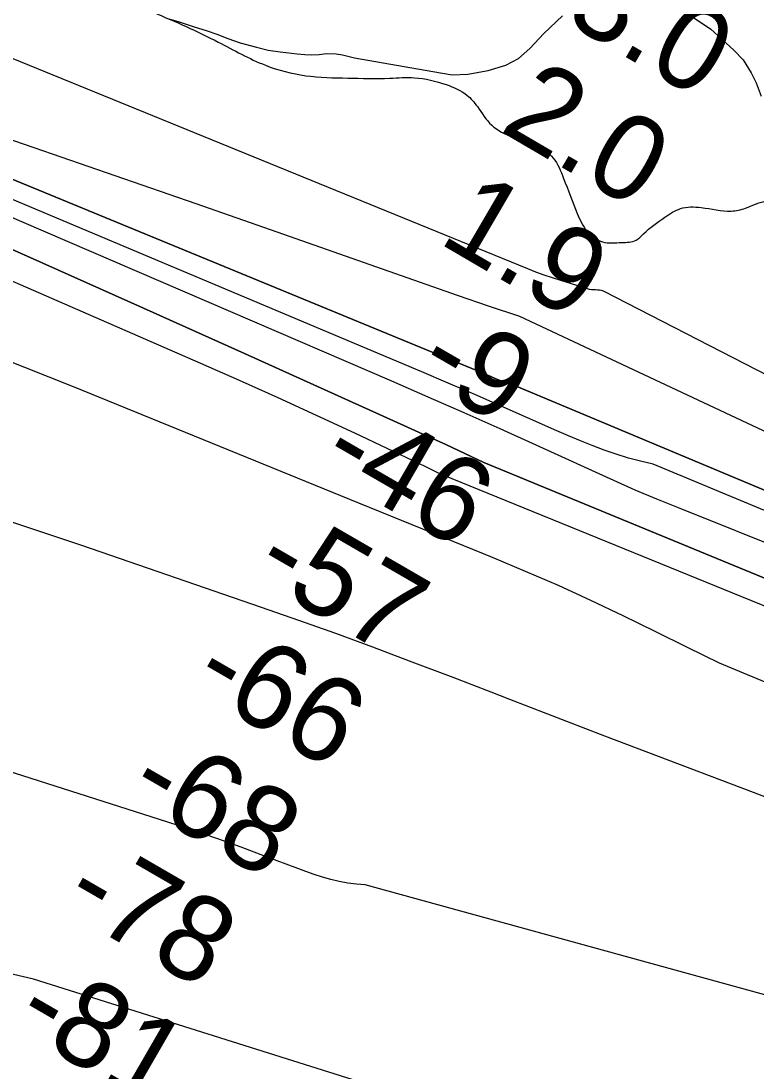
# Model space of a CAD drawing. Extents: x 3767014 to 3805179, y 361544 to 387384.
# Drawn here: x 3790016 to 3790592, y 376736 to 377559 of the extents above; entities that cross this region are included whole.
import ezdxf

# ---------------------------------------------------------------- set-up
doc = ezdxf.new("R2010")
doc.units = 0
for name, color, linetype in [('V-RIVR-EDGE', 7, 'Continuous'), ('V-RIVR-RANG', 7, 'Continuous'), ('V-TOPO-DPTH', 7, 'Continuous'), ('V-TOPO-MAJR', 7, 'Continuous'), ('V-TOPO-MINR', 7, 'Continuous'), ('V-TOPO-WATR', 7, 'Continuous'), ('V-WETL-SWMP', 7, 'Continuous')]:
    doc.layers.add(name, color=color, linetype=linetype)

msp = doc.modelspace()

# ---------------------------------------------------------------- linework, layer by layer
at = {"layer": 'V-RIVR-EDGE'}
for points in [[(3788386.899, 379042.41), (3788417.904, 379023.435), (3788440.887, 378992.179), (3788448.043, 378960.51), (3788447.055, 378926.601), (3788439.707, 378880.951), (3788409.24, 378810.941), (3788372.521, 378773.051), (3788350.301, 378746.88), (3788331.714, 378727.484), (3788310.448, 378721.658), (3788272.476, 378725.369), (3788242.231, 378745.339), (3788209.71, 378759.436), (3788168.127, 378765.869), (3788122.896, 378759.651), (3788118.818, 378756.044), (3788116.991, 378748.814), (3788142.224, 378713.031), (3788167.911, 378678.151), (3788193.135, 378639.203), (3788209.812, 378617.91), (3788232.374, 378599.316), (3788284.708, 378552.162), (3788334.36, 378517.675), (3788381.771, 378490.881), (3788413.396, 378480.403), (3788449.09, 378469.463), (3788474.382, 378458.096), (3788505.999, 378444.001), (3788536.264, 378432.17), (3788579.627, 378414.429), (3788610.795, 378401.691), (3788697.059, 378362.14), (3788738.16, 378343.5), (3788779.271, 378329.381), (3788814.951, 378313.015), (3788851.077, 378293.935), (3788883.135, 378275.77), (3788911.132, 378260.779), (3788948.168, 378243.958), (3789043.462, 378198.958), (3789099.476, 378177.116), (3789152.324, 378155.282), (3789195.7, 378142.514), (3789220.104, 378137.48), (3789256.703, 378126.99), (3789292.381, 378109.72), (3789305.019, 378100.645), (3789319.901, 378084.783), (3789319.875, 378074.383), (3789316.665, 378056.305), (3789313.453, 378037.322), (3789312.506, 378020.143), (3789312.015, 378004.318), (3789311.527, 377989.85), (3789315.565, 377977.18), (3789323.24, 377972.187), (3789333.182, 377969.902), (3789357.132, 377964.417), (3789378.809, 377953.511), (3789403.636, 377936.72), (3789414.453, 377922.676), (3789418.024, 377903.677), (3789422.976, 377895.074), (3789436.051, 377879.668), (3789465.842, 377858.795), (3789492.94, 377846.067), (3789521.406, 377838.31), (3789551.227, 377829.646), (3789556.183, 377822.399), (3789554.793, 377808.837), (3789556.572, 377796.625), (3789562.875, 377785.757), (3789574.163, 377779.399), (3789589.52, 377772.579), (3789629.254, 377749.873), (3789659.506, 377732.616), (3789679.346, 377710.411), (3789704.616, 377690.001), (3789743.898, 377667.296), (3789778.225, 377652.29), (3789817.076, 377638.177), (3789856.394, 377630.393), (3789894.372, 377628.943), (3789923.318, 377632.036), (3789940.496, 377630.637), (3789978.452, 377620.144), (3790020.916, 377604.665), (3790063.38, 377588.735), (3790119.844, 377565.987), (3790170.428, 377542.802), (3790207.46, 377524.624), (3790239.091, 377516.407), (3790272.094, 377514.517), (3790305.101, 377514.435), (3790324.545, 377514.839), (3790349.4, 377509.352), (3790365.658, 377501.173), (3790373.774, 377492.11), (3790385.042, 377477.613), (3790401.749, 377468.076), (3790433.359, 377451.72), (3790441.459, 377435.875), (3790452.243, 377408.266), (3790459.895, 377394.23), (3790472.083, 377386.061), (3790487.003, 377385.572), (3790498.311, 377387.353), (3790504.201, 377392.312), (3790520.964, 377405.383), (3790533.189, 377412.135), (3790549.469, 377413), (3790572.974, 377410.228), (3790584.283, 377412.461), (3790599.67, 377417.849), (3790607.809, 377417.829), (3790615.944, 377416.452), (3790628.576, 377404.665), (3790642.983, 377379.761), (3790657.835, 377351.69), (3790662.758, 377331.331), (3790670.426, 377323.625), (3790683.074, 377318.62), (3790699.796, 377315.414), (3790710.185, 377310.866), (3790722.363, 377298.628), (3790739.518, 377287.734), (3790749.912, 377285.447), (3790762.542, 377273.208)], [(3785266.865, 377529.211), (3785342.8, 377494.248), (3785391.258, 377467.439), (3785439.72, 377442.249), (3785475.246, 377418.707), (3785525.316, 377389.469), (3785575.383, 377359.422), (3785621.413, 377331.811), (3785722.351, 377269.288), (3785796.661, 377231.094), (3785852.385, 377199.415), (3785928.324, 377166.069), (3785964.678, 377149.804), (3786028.506, 377124.576), (3786060.018, 377113.175), (3786092.316, 377092.068), (3786117.34, 377073.405), (3786135.083, 377053.143), (3786154.458, 377039.347), (3786176.258, 377024.735), (3786206.946, 377006.867), (3786256.211, 376979.248), (3786328.098, 376942.677), (3786374.949, 376919.917), (3786491.265, 376862.208), (3786553.467, 376833.749), (3786619.713, 376805.279), (3786729.589, 376759.718), (3786796.656, 376736.099), (3786845.136, 376718.187), (3786867.767, 376712.469), (3787003.51, 376661.992), (3787089.16, 376631.048), (3787163.496, 376603.367), (3787230.559, 376578.13), (3787257.223, 376568.359), (3787300.044, 376551.27), (3787354.992, 376532.533), (3787409.127, 376512.181), (3787544.074, 376466.558), (3787612.756, 376442.126), (3787657.197, 376425.841), (3787730.724, 376398.162), (3787781.63, 376380.244), (3787834.96, 376361.511), (3787891.524, 376341.961), (3787940, 376322.432), (3787998.976, 376297.215), (3788050.697, 376281.721), (3788117.768, 376259.719), (3788176.757, 376240.164), (3788221.198, 376223.879), (3788259.981, 376209.226), (3788406.252, 376164.383), (3788541.215, 376125.23), (3788606.67, 376104.041), (3788679.39, 376077.173), (3788748.889, 376055.974), (3788871.693, 376005.528), (3788969.454, 375966.467), (3789047.013, 375933.926), (3789119.723, 375903.014), (3789155.253, 375881.09), (3789182.716, 375867.274), (3789214.225, 375854.256), (3789257.04, 375834.74), (3789281.286, 375828.21), (3789303.105, 375821.686), (3789328.955, 375809.491), (3789367.724, 375789.177), (3789414.577, 375767.225), (3789468.708, 375745.255), (3789509.105, 375728.981), (3789555.157, 375710.266), (3789585.849, 375694.015), (3789620.578, 375675.328), (3789681.97, 375646.062), (3789753.859, 375610.3), (3789792.633, 375591.603), (3789842.712, 375566.408), (3789897.64, 375539.584), (3789938.019, 375516.03), (3789968.727, 375506.25), (3790004.289, 375497.265), (3790030.972, 375494.773), (3790047.128, 375487.455), (3790077.007, 375469.589), (3790124.633, 375433.077), (3790192.442, 375382.768), (3790252.165, 375332.478), (3790290.91, 375302.459), (3790337.741, 375271.611), (3790406.357, 375220.491), (3790469.329, 375175.855), (3790570.248, 375106.054), (3790647.751, 375050.868), (3790691.367, 375028.115), (3790744.667, 374997.251), (3790806.838, 374955.852), (3790873.863, 374915.249), (3790932, 374877.903), (3791002.231, 374825.97), (3791052.265, 374782.175), (3791082.927, 374753.793), (3791131.331, 374705.149), (3791170.05, 374664.616), (3791192.631, 374638.681), (3791220.891, 374620.01), (3791288.67, 374557.569), (3791322.577, 374533.223), (3791362.944, 374504.817), (3791396.042, 374480.473), (3791434.785, 374449.645), (3791482.407, 374411.517), (3791534.052, 374365.291), (3791646.192, 374254.216), (3791707.514, 374196.644), (3791738.968, 374161.791), (3791773.65, 374123.694), (3791803.497, 374092.888), (3791829.321, 374070.18), (3791830.912, 374059.662), (3791837.316, 374032.958), (3791849.409, 374017.562), (3791884.123, 373992.405), (3791930.977, 373971.262), (3791954.393, 373955.838), (3791993.134, 373924.202), (3792026.979, 373874.785), (3792047.912, 373836.722), (3792063.186, 373799.482), (3792086.509, 373746.857), (3792112.249, 373690.181), (3792141.261, 373648.864), (3792158.993, 373624.558), (3792177.552, 373607.528), (3792214.702, 373586.409), (3792255.083, 373563.665), (3792301.119, 373538.48), (3792346.34, 373510.871), (3792382.671, 373485.71), (3792422.225, 373455.689), (3792479.537, 373411.875), (3792548.144, 373356.711), (3792619.168, 373298.307), (3792672.431, 373252.077), (3792709.534, 373212.357), (3792750.656, 373162.113), (3792839.385, 373068.08), (3792888.572, 373008.92), (3792945.027, 372945.699), (3792999.062, 372884.91), (3793053.898, 372820.884), (3793149.89, 372720.363), (3793208.761, 372653.092), (3793261.195, 372598.777), (3793315.232, 372538.796), (3793358.792, 372493.399), (3793409.592, 372432.618), (3793462.809, 372367.787), (3793498.283, 372323.219), (3793536.997, 372280.26), (3793578.124, 372232.443), (3793604.724, 372196.792), (3793668.438, 372125.466), (3793703.128, 372090.604), (3793760.41, 372034.66), (3793806.384, 371984.404), (3793839.438, 371942.268), (3793939.427, 371823.136), (3793981.333, 371763.186), (3794029.674, 371688.662), (3794050.609, 371651.408), (3794073.177, 371620.62), (3794178.796, 371488.535), (3794237.625, 371404.28), (3794268.243, 371358.106), (3794301.293, 371314.353), (3794332.724, 371269.794), (3794395.613, 371192), (3794429.476, 371149.862), (3794472.201, 371093.953), (3794523.788, 371024.274), (3794601.175, 370922.181), (3794640.679, 370871.942), (3794687.421, 370805.509), (3794733.389, 370752.828), (3794829.339, 370635.323), (3794895.463, 370557.521), (3794959.948, 370470.826), (3795013.158, 370403.569), (3795070.394, 370329.023), (3795159.854, 370203.448), (3795225.98, 370126.454), (3795296.13, 370041.363), (3795379.18, 369940.065), (3795459.001, 369841.201), (3795508.163, 369772.337), (3795554.103, 369708.333), (3795661.315, 369566.538), (3795715.338, 369500.897), (3795762.105, 369444.169), (3795798.366, 369390.703), (3795915.247, 369234.327), (3795963.601, 369165.465), (3796028.082, 369077.153), (3796043.387, 369052.853), (3796054.672, 369037.459), (3796077.242, 369007.48), (3796148.213, 368927.239), (3796183.677, 368878.627), (3796226.382, 368814.631), (3796275.531, 368740.105), (3796314.222, 368688.25), (3796353.714, 368633.158), (3796401.268, 368567.533), (3796456.873, 368487.33), (3796513.292, 368409.551), (3796545.533, 368365.8), (3796626.113, 368246.716), (3796670.449, 368188.377), (3796704.298, 368140.578), (3796751.041, 368074.145), (3796787.308, 368023.105), (3796838.907, 367958.278), (3796844.528, 367942.09), (3796845.295, 367925.104), (3796846.094, 367921.059), (3796852.559, 367919.425), (3796863.071, 367918.59), (3796875.166, 367904.003), (3796903.398, 367874.01), (3796931.629, 367844.017), (3796952.579, 367812.424), (3796982.392, 367767.87), (3797007.371, 367730.606), (3797037.194, 367690.095), (3797062.185, 367657.684), (3797075.869, 367631.77), (3797095.223, 367609.078), (3797126.665, 367569.372), (3797156.484, 367527.244), (3797212.099, 367451.085), (3797254.808, 367388.706), (3797302.183, 367327.228)]]:
    msp.add_spline(points, degree=3, dxfattribs=at)
at = {"layer": 'V-TOPO-DPTH'}
for points in [[(3791329.543, 376802.947), (3790346.849, 377202.979), (3790342.233, 377205.276), (3790337.605, 377207.55), (3790332.961, 377209.79), (3790328.306, 377212.007), (3790277.666, 377235.905), (3790247.62, 377249.918), (3790217.492, 377263.749), (3790187.24, 377277.306), (3790156.906, 377290.681), (3789528.64, 377564.308)], [(3791329.543, 376802.947), (3790346.849, 377202.979), (3790342.233, 377205.276), (3790337.605, 377207.55), (3790332.961, 377209.79), (3790328.306, 377212.007), (3790277.666, 377235.905), (3790247.62, 377249.918), (3790217.492, 377263.749), (3790187.24, 377277.306), (3790156.906, 377290.681), (3789528.64, 377564.308)], [(3791400.292, 376870.708), (3790472.656, 377347.405), (3790471.125, 377347.805), (3790469.58, 377348.104), (3790468.014, 377348.254), (3790466.433, 377348.304), (3790464.852, 377348.353), (3790463.285, 377348.501), (3790461.739, 377348.796), (3790460.207, 377349.19), (3790439.179, 377355.681), (3790432.65, 377357.791), (3790426.161, 377360.013), (3790419.733, 377362.405), (3790413.345, 377364.909), (3789936.679, 377559.054)], [(3789754.963, 377539.649), (3790373.858, 377284.799), (3790377.341, 377283.353), (3790380.818, 377281.892), (3790384.286, 377280.411), (3790387.748, 377278.915), (3790391.602, 377277.237), (3790393.138, 377276.583), (3790394.681, 377275.947), (3790396.235, 377275.337), (3790397.795, 377274.745), (3790399.372, 377274.204), (3790400.963, 377273.715), (3790402.576, 377273.303), (3790404.203, 377272.943), (3791335.169, 376883.082)], [(3789754.963, 377539.649), (3790373.858, 377284.799), (3790377.341, 377283.353), (3790380.818, 377281.892), (3790384.286, 377280.411), (3790387.748, 377278.915), (3790391.602, 377277.237), (3790393.138, 377276.583), (3790394.681, 377275.947), (3790396.235, 377275.337), (3790397.795, 377274.745), (3790399.372, 377274.204), (3790400.963, 377273.715), (3790402.576, 377273.303), (3790404.203, 377272.943), (3791335.169, 376883.082)], [(3791341.493, 376852.774), (3790531.639, 377177.324), (3790514.572, 377184.147), (3790497.657, 377191.339), (3790480.845, 377198.778), (3790419.895, 377226.546), (3790391.688, 377239.29), (3790363.429, 377251.916), (3790335.092, 377264.366), (3790306.703, 377276.697), (3790016.232, 377401.793), (3789935.871, 377436.617)], [(3791341.493, 376852.774), (3790531.639, 377177.324), (3790514.572, 377184.147), (3790497.657, 377191.339), (3790480.845, 377198.778), (3790419.895, 377226.546), (3790391.688, 377239.29), (3790363.429, 377251.916), (3790335.092, 377264.366), (3790306.703, 377276.697), (3790016.232, 377401.793), (3789935.871, 377436.617)], [(3789953.594, 377404.653), (3790032.792, 377369.411), (3790111.912, 377333.996), (3790190.98, 377298.466), (3790318.942, 377240.797), (3790333.968, 377233.965), (3790348.964, 377227.066), (3790363.913, 377220.069), (3790378.831, 377213.005), (3791394.057, 376794.819)], [(3789953.594, 377404.653), (3790032.792, 377369.411), (3790111.912, 377333.996), (3790190.98, 377298.466), (3790318.942, 377240.797), (3790333.968, 377233.965), (3790348.964, 377227.066), (3790363.913, 377220.069), (3790378.831, 377213.005), (3791394.057, 376794.819)]]:
    msp.add_lwpolyline(points, dxfattribs=at)
at = {"layer": 'V-TOPO-MAJR'}
msp.add_lwpolyline([(3791302.207, 376748.426), (3790563.775, 377055.632), (3790538.585, 377067.987), (3790513.385, 377080.322), (3790488.179, 377092.644), (3790462.851, 377104.694), (3790437.368, 377116.397), (3790411.652, 377127.578), (3790385.781, 377138.413), (3790347.66, 377153.922), (3790330.941, 377160.727), (3790314.222, 377167.535), (3790297.506, 377174.347), (3790280.79, 377181.162), (3790056.974, 377272.441), (3789959.736, 377310.841)], dxfattribs=at)
at = {"layer": 'V-TOPO-MINR'}
for points in [[(3791329.543, 376802.947), (3790346.849, 377202.979), (3790342.233, 377205.276), (3790337.605, 377207.55), (3790332.961, 377209.79), (3790328.306, 377212.007), (3790277.666, 377235.905), (3790247.62, 377249.918), (3790217.492, 377263.749), (3790187.24, 377277.306), (3790156.906, 377290.681), (3789528.64, 377564.308)], [(3791335.169, 376883.082), (3790404.203, 377272.943), (3790402.576, 377273.303), (3790400.963, 377273.715), (3790399.372, 377274.204), (3790397.795, 377274.745), (3790396.235, 377275.337), (3790394.681, 377275.947), (3790393.138, 377276.583), (3790391.602, 377277.237), (3790387.748, 377278.915), (3790384.286, 377280.411), (3790380.818, 377281.892), (3790377.341, 377283.353), (3790373.858, 377284.799), (3789754.963, 377539.649)], [(3791366.532, 376877.674), (3790407.19, 377327.64), (3790382.587, 377335.67), (3790358.087, 377344.024), (3790280.071, 377371.487), (3790216.615, 377393.745), (3790153.126, 377415.91), (3790089.588, 377437.933), (3790026.017, 377459.862), (3789893.553, 377505.393)], [(3791338.313, 376867.991), (3790511.688, 377211.707), (3790501.943, 377213.97), (3790492.28, 377216.518), (3790482.741, 377219.495), (3790473.284, 377222.758), (3790463.925, 377226.326), (3790454.615, 377230.013), (3790445.378, 377233.88), (3790436.189, 377237.867), (3790413.183, 377248.113), (3790392.5, 377257.249), (3790371.781, 377266.3), (3790351.006, 377275.224), (3790330.194, 377284.062), (3789884.602, 377471.694)], [(3791341.493, 376852.774), (3790531.639, 377177.324), (3790514.572, 377184.147), (3790497.657, 377191.339), (3790480.845, 377198.778), (3790419.895, 377226.546), (3790391.688, 377239.29), (3790363.429, 377251.916), (3790335.092, 377264.366), (3790306.703, 377276.697), (3790016.232, 377401.793), (3789935.871, 377436.617)], [(3791394.057, 376794.819), (3790378.831, 377213.005), (3790363.913, 377220.069), (3790348.964, 377227.066), (3790333.968, 377233.965), (3790318.942, 377240.797), (3790190.98, 377298.466), (3790111.912, 377333.996), (3790032.792, 377369.411), (3789953.594, 377404.653)], [(3790647.521, 376932.284), (3790590.376, 376954.178), (3790473.727, 376998.422), (3790458.835, 377004.096), (3790443.954, 377009.799), (3790429.091, 377015.547), (3790414.238, 377021.323), (3790399.387, 377027.103), (3790384.526, 377032.856), (3790369.65, 377038.571), (3790354.763, 377044.26), (3790320.545, 377057.287), (3790291.636, 377068.134), (3790262.659, 377078.796), (3790233.582, 377089.18), (3790204.438, 377099.379), (3790063.496, 377147.941), (3790005.995, 377167.022)], [(3791012.269, 376682.17), (3790994.691, 376686.72), (3790977.123, 376691.313), (3790959.562, 376695.933), (3790942.021, 376700.623), (3790924.496, 376705.377), (3790906.999, 376710.229), (3790889.519, 376715.145), (3790832.261, 376731.419), (3790285.707, 376881.705), (3790278.892, 376882.161), (3790272.129, 376882.951), (3790265.445, 376884.245), (3790258.812, 376885.874), (3790252.246, 376887.841), (3790245.717, 376889.918), (3790239.243, 376892.162), (3790232.806, 376894.515), (3790207.614, 376904.092), (3790188.553, 376911.16), (3790169.42, 376918.02), (3790150.177, 376924.567), (3790130.862, 376930.905), (3789928.316, 376995.543)], [(3791077.625, 376459.202), (3790883.013, 376536.956), (3790861.38, 376545.187), (3790839.583, 376552.937), (3790817.543, 376559.963), (3790795.341, 376566.507), (3790773.063, 376572.844), (3790750.848, 376579.389), (3790728.727, 376586.245), (3790706.669, 376593.308), (3790025.475, 376807.635), (3790001.972, 376813.366)]]:
    msp.add_lwpolyline(points, dxfattribs=at)
at = {"layer": 'V-TOPO-WATR'}
msp.add_lwpolyline([(3791400.292, 376870.708), (3790472.656, 377347.405), (3790471.125, 377347.805), (3790469.58, 377348.104), (3790468.014, 377348.254), (3790466.433, 377348.304), (3790464.852, 377348.353), (3790463.285, 377348.501), (3790461.739, 377348.796), (3790460.207, 377349.19), (3790439.179, 377355.681), (3790432.65, 377357.791), (3790426.161, 377360.013), (3790419.733, 377362.405), (3790413.345, 377364.909), (3789936.679, 377559.054)], dxfattribs=at)
at = {"layer": 'V-WETL-SWMP'}
for p, q in [((3790131.713, 377560.957), (3790138.99, 377558.883)), ((3790138.99, 377558.883), (3790150.685, 377554.991)), ((3790425.871, 377549.428), (3790440.675, 377563.208)), ((3790542.797, 377562.226), (3790556.834, 377553.139)), ((3790150.685, 377554.991), (3790161.861, 377551.62)), ((3790161.861, 377551.62), (3790169.398, 377549.025)), ((3790169.398, 377549.025), (3790177.975, 377545.652)), ((3790414.964, 377537.729), (3790425.871, 377549.428)), ((3790556.834, 377553.139), (3790575.033, 377536.518)), ((3790177.975, 377545.652), (3790187.591, 377542.279)), ((3790187.591, 377542.279), (3790200.586, 377538.649)), ((3790200.586, 377538.649), (3790209.682, 377536.315)), ((3790209.682, 377536.315), (3790219.037, 377535.021)), ((3790219.037, 377535.021), (3790232.291, 377533.469)), ((3790232.291, 377533.469), (3790238.527, 377532.953)), ((3790238.527, 377532.953), (3790243.465, 377532.696)), ((3790243.465, 377532.696), (3790249.701, 377532.959)), ((3790249.701, 377532.959), (3790255.417, 377533.742)), ((3790255.417, 377533.742), (3790262.953, 377533.486)), ((3790262.953, 377533.486), (3790267.891, 377532.709)), ((3790267.891, 377532.709), (3790277.506, 377530.376)), ((3790406.133, 377529.928), (3790414.964, 377537.729)), ((3790575.033, 377536.518), (3790582.313, 377528.727)), ((3790277.506, 377530.376), (3790338.837, 377519.756)), ((3790382.232, 377520.56), (3790396.262, 377524.726)), ((3790396.262, 377524.726), (3790406.133, 377529.928)), ((3790582.313, 377528.727), (3790588.555, 377518.596)), ((3790338.837, 377519.756), (3790353.91, 377517.166)), ((3790353.91, 377517.166), (3790366.383, 377517.693)), ((3790366.383, 377517.693), (3790382.232, 377520.56)), ((3790588.555, 377518.596), (3790592.457, 377510.803)), ((3790592.457, 377510.803), (3790596.621, 377500.411))]:
    msp.add_line(p, q, dxfattribs=at)

# ---------------------------------------------------------------- texts
at = {"layer": 'V-RIVR-RANG'}
for s, rotation, p in [('3.0', 329.688326, (3790440.273, 377560.183)), ('2.0', 329.688326, (3790390.018, 377473.728)), ('1.9', 329.688326, (3790342.041, 377385.942)), ('-9', 329.973028, (3790323.46, 377280.688)), ('-46', 329.973028, (3790247.855, 377208.884)), ('-57', 329.973028, (3790195.536, 377123.623)), ('-66', 329.973028, (3790147.346, 377035.974)), ('-68', 329.973028, (3790096.635, 376949.783)), ('-78', 329.973028, (3790045.924, 376863.592)), ('-81', 329.973028, (3790007.773, 376770.141))]:
    msp.add_text(s, height=67, rotation=rotation, dxfattribs=at).set_placement(p)

doc.saveas('drawing.dxf')
